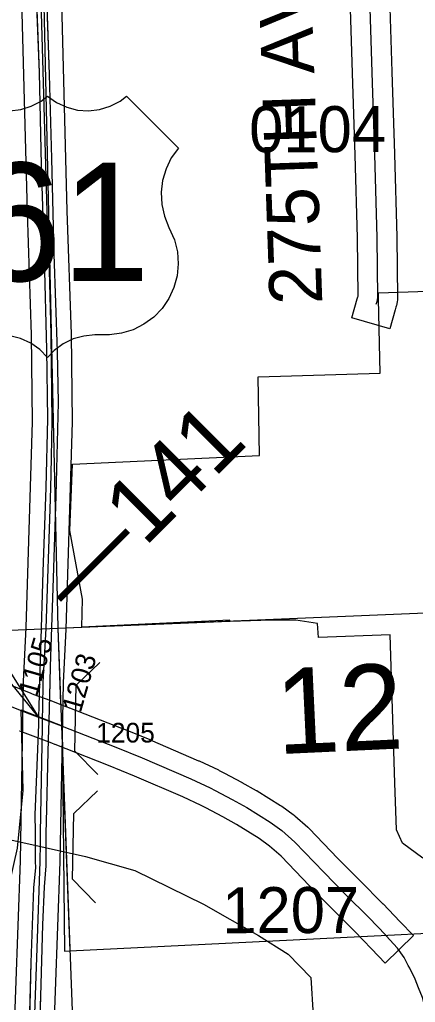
# Model space of a CAD drawing. Extents: x 128.7 to 185.5, y -21.4 to 12.6.
# Drawn here: x 151.156 to 151.757, y -8.747 to -7.251 of the extents above; entities that cross this region are included whole.
import ezdxf

# ---------------------------------------------------------------- set-up
doc = ezdxf.new("R2010")
doc.units = 0
for name, color, linetype in [('tdCoCityStreetMajor', 7, 'Continuous'), ('tdCoCorpBndry', 7, 'Continuous'), ('tdCoDivCarto', 7, 'Continuous'), ('tdCoHydroRiver', 7, 'Continuous'), ('tdCoPriCL', 7, 'Continuous'), ('tdCoPriDiv', 7, 'Continuous'), ('tdCoPrimary', 7, 'Continuous'), ('tdCoSecRdNmbr', 7, 'Continuous'), ('tdCoSecRdTxt', 7, 'Continuous'), ('tdCoSecRteBand', 7, 'Continuous'), ('tdCoSecRteCL', 7, 'Continuous'), ('tdCoSectLine', 7, 'Continuous'), ('tdCoSectLinePart', 7, 'Continuous'), ('tdCoSectNmbr', 7, 'Continuous'), ('tdCoShieldUsRte', 7, 'Continuous'), ('tdCoStrucDivPri', 7, 'Continuous'), ('tdCoStrucPriMaintName', 7, 'Continuous'), ('tdCoSurfAsphalt', 7, 'Continuous'), ('tdCoSurfGravel', 7, 'Continuous'), ('tdStHwyPriRefPost1', 7, 'Continuous')]:
    doc.layers.add(name, color=color, linetype=linetype)

msp = doc.modelspace()

# ---------------------------------------------------------------- linework, layer by layer
at = {"layer": 'tdCoCityStreetMajor'}
msp.add_lwpolyline([(151.7671, -8.9262), (151.768, -8.9191), (151.7702, -8.9109), (151.7737, -8.8995), (151.7772, -8.8867), (151.7796, -8.8783), (151.779, -8.8627), (151.7774, -8.8133), (151.7764, -8.7894), (151.7758, -8.776), (151.7742, -8.7652), (151.7715, -8.7525), (151.7682, -8.7402), (151.7623, -8.7253), (151.7569, -8.712), (151.7489, -8.6955), (151.7465, -8.6911), (151.7403, -8.6792), (151.7302, -8.6651), (151.7132, -8.6461), (151.7123, -8.6452)], dxfattribs=at)
at = {"layer": 'tdCoCorpBndry'}
for points in [[(151.7688, -8.5277), (151.7376, -8.5053), (151.7287, -8.4847), (151.7264, -8.413), (151.7193, -8.188), (151.61, -8.1921), (151.6087, -8.1708), (151.5755, -8.1656), (151.5381, -8.1658), (151.4756, -8.1676), (151.4755, -8.1658), (151.2501, -8.1765), (151.2512, -8.1338), (151.2322, -8.0289), (151.2358, -7.9279), (151.5203, -7.9149), (151.5181, -7.7952), (151.7037, -7.7897), (151.7013, -7.6766), (151.7011, -7.6673), (151.9564, -7.6586)], [(151.1472, -8.8755), (151.1314, -8.674), (151.1268, -8.6261), (151.1526, -8.5129), (151.1609, -8.4251), (151.158, -8.3022), (151.2204, -8.3263), (151.2238, -8.6694), (151.2318, -8.669), (151.7153, -8.645), (151.776, -8.642)]]:
    msp.add_lwpolyline(points, dxfattribs=at)
at = {"layer": 'tdCoDivCarto'}
for p, q in [((151.1795, -7.181), (151.1852, -7.3317)), ((151.2012, -7.3347), (151.1965, -7.1998)), ((151.1852, -7.3317), (151.1886, -7.473)), ((151.2044, -7.4627), (151.2012, -7.3347)), ((151.2083, -7.6084), (151.2044, -7.4627)), ((151.1886, -7.473), (151.1928, -7.6143)), ((151.1928, -7.6143), (151.1967, -7.7537)), ((151.213, -7.7566), (151.2083, -7.6084)), ((151.1967, -7.7537), (151.1982, -7.8592)), ((151.2145, -7.8343), (151.213, -7.7566)), ((151.211, -7.9761), (151.2145, -7.8343)), ((151.1982, -7.8592), (151.1953, -7.9638)), ((151.1953, -7.9638), (151.1911, -8.092)), ((151.2069, -8.1014), (151.211, -7.9761)), ((151.1911, -8.092), (151.1871, -8.2116)), ((151.2024, -8.236), (151.2069, -8.1014)), ((151.1871, -8.2116), (151.1858, -8.2598)), ((151.2018, -8.2607), (151.2024, -8.236)), ((151.1858, -8.2598), (151.1848, -8.297)), ((151.2008, -8.3002), (151.2018, -8.2607)), ((151.1848, -8.297), (151.1844, -8.3124)), ((151.2004, -8.3191), (151.2008, -8.3002)), ((151.1844, -8.3133), (151.1842, -8.3221)), ((151.1844, -8.3124), (151.1844, -8.3133)), ((151.1844, -8.3124), (151.1844, -8.3133)), ((151.1841, -8.3244), (151.1787, -8.4622)), ((151.1842, -8.3221), (151.1841, -8.3244)), ((151.1992, -8.3655), (151.2001, -8.3315)), ((151.2001, -8.3315), (151.2003, -8.3198)), ((151.2003, -8.3198), (151.2004, -8.3193)), ((151.2004, -8.3193), (151.2004, -8.3191)), ((151.1963, -8.4733), (151.1992, -8.3655)), ((151.1787, -8.4622), (151.179, -8.4876)), ((151.1961, -8.4887), (151.1963, -8.4733)), ((151.179, -8.4876), (151.1794, -8.529)), ((151.1958, -8.5297), (151.1961, -8.4887)), ((151.1795, -8.5423), (151.1768, -8.5731)), ((151.1794, -8.529), (151.1794, -8.533)), ((151.1794, -8.533), (151.1795, -8.5423)), ((151.1935, -8.5717), (151.1958, -8.5396)), ((151.1958, -8.5335), (151.1958, -8.5297)), ((151.1958, -8.5396), (151.1958, -8.5335)), ((151.1908, -8.6294), (151.1935, -8.5717)), ((151.1768, -8.5731), (151.1728, -8.6866)), ((151.1876, -8.7381), (151.1908, -8.6294)), ((151.1728, -8.6866), (151.1694, -8.8173)), ((151.1837, -8.8784), (151.1876, -8.7381))]:
    msp.add_line(p, q, dxfattribs=at)
for points in [[(151.1694, -6.8333), (151.1726, -6.9366), (151.1758, -7.0461), (151.1795, -7.181), (151.1852, -7.3317), (151.1886, -7.473), (151.1928, -7.6143), (151.1967, -7.7537), (151.1982, -7.8592), (151.1953, -7.9638), (151.1911, -8.092), (151.1871, -8.2116), (151.1858, -8.2598)], [(151.1694, -6.8333), (151.1726, -6.9366), (151.1758, -7.0461), (151.1795, -7.181), (151.1852, -7.3317), (151.1886, -7.473), (151.1928, -7.6143), (151.1967, -7.7537), (151.1982, -7.8592), (151.1953, -7.9638), (151.1911, -8.092), (151.1871, -8.2116), (151.1858, -8.2598)], [(151.1694, -6.8333), (151.1726, -6.9366), (151.1758, -7.0461), (151.1795, -7.181), (151.1852, -7.3317), (151.1886, -7.473), (151.1928, -7.6143), (151.1967, -7.7537), (151.1982, -7.8592), (151.1953, -7.9638), (151.1911, -8.092), (151.1871, -8.2116), (151.1858, -8.2598)], [(151.2018, -8.2602), (151.2024, -8.236), (151.2069, -8.1014), (151.211, -7.9761), (151.2145, -7.8343), (151.213, -7.7566), (151.2083, -7.6084), (151.2044, -7.4627), (151.2012, -7.3347), (151.1965, -7.1998), (151.1935, -7.0733), (151.1886, -6.9337), (151.1876, -6.8946)], [(151.2018, -8.2607), (151.2024, -8.236), (151.2069, -8.1014), (151.211, -7.9761), (151.2145, -7.8343), (151.213, -7.7566), (151.2083, -7.6084), (151.2044, -7.4627), (151.2012, -7.3347), (151.1965, -7.1998), (151.1935, -7.0733), (151.1886, -6.9337), (151.1876, -6.8951)], [(151.2018, -8.2607), (151.2024, -8.236), (151.2069, -8.1014), (151.211, -7.9761), (151.2145, -7.8343), (151.213, -7.7566), (151.2083, -7.6084), (151.2044, -7.4627), (151.2012, -7.3347), (151.1965, -7.1998), (151.1935, -7.0733), (151.1886, -6.9337), (151.1876, -6.8951)], [(151.1858, -8.2598), (151.1848, -8.297), (151.1844, -8.3124)], [(151.1858, -8.2598), (151.1848, -8.297), (151.1844, -8.3124)], [(151.1858, -8.2598), (151.1848, -8.297), (151.1844, -8.3124)], [(151.2004, -8.3186), (151.2008, -8.3002), (151.2018, -8.2602)], [(151.2004, -8.3191), (151.2008, -8.3002), (151.2018, -8.2607)], [(151.2004, -8.3191), (151.2008, -8.3002), (151.2018, -8.2607)], [(151.1844, -8.3133), (151.1842, -8.3221), (151.1841, -8.3244), (151.1787, -8.4622), (151.179, -8.4876), (151.1794, -8.529), (151.1794, -8.533)], [(151.1844, -8.3133), (151.1842, -8.3221), (151.1841, -8.3244), (151.1787, -8.4622), (151.179, -8.4876), (151.1794, -8.529), (151.1794, -8.533)], [(151.1844, -8.3133), (151.1842, -8.3221), (151.1841, -8.3244), (151.1787, -8.4622), (151.179, -8.4876), (151.1794, -8.529), (151.1794, -8.533)], [(151.1844, -8.3124), (151.1844, -8.3133)], [(151.1844, -8.3124), (151.1844, -8.3133)], [(151.1958, -8.533), (151.1958, -8.5297), (151.1961, -8.4887), (151.1963, -8.4733), (151.1992, -8.3655), (151.2001, -8.3315), (151.2004, -8.3193)], [(151.1958, -8.5335), (151.1958, -8.5297), (151.1961, -8.4887), (151.1963, -8.4733), (151.1992, -8.3655), (151.2001, -8.3315), (151.2003, -8.3198)], [(151.1958, -8.5335), (151.1958, -8.5297), (151.1961, -8.4887), (151.1963, -8.4733), (151.1992, -8.3655), (151.2001, -8.3315), (151.2003, -8.3198)], [(151.2003, -8.3198), (151.2004, -8.3193), (151.2004, -8.3191)], [(151.2003, -8.3198), (151.2004, -8.3193), (151.2004, -8.3191)], [(151.2004, -8.3193), (151.2004, -8.3186)], [(151.1794, -8.533), (151.1795, -8.5423), (151.1768, -8.5731), (151.1728, -8.6866), (151.1694, -8.8173), (151.1647, -8.947), (151.1637, -8.9883)], [(151.1794, -8.533), (151.1795, -8.5423), (151.1768, -8.5731), (151.1728, -8.6866), (151.1694, -8.8173), (151.1647, -8.947), (151.1637, -8.9883)], [(151.1794, -8.533), (151.1795, -8.5423), (151.1768, -8.5731), (151.1728, -8.6866), (151.1694, -8.8173), (151.1647, -8.947), (151.1637, -8.9883)], [(151.1822, -8.9271), (151.1837, -8.8784), (151.1876, -8.7381), (151.1908, -8.6294), (151.1935, -8.5717), (151.1958, -8.5396), (151.1958, -8.533)], [(151.1822, -8.9276), (151.1837, -8.8784), (151.1876, -8.7381), (151.1908, -8.6294), (151.1935, -8.5717), (151.1958, -8.5396), (151.1958, -8.5335)], [(151.1822, -8.9276), (151.1837, -8.8784), (151.1876, -8.7381), (151.1908, -8.6294), (151.1935, -8.5717), (151.1958, -8.5396), (151.1958, -8.5335)]]:
    msp.add_lwpolyline(points, dxfattribs=at)
at = {"layer": 'tdCoHydroRiver'}
msp.add_lwpolyline([(151.1333, -8.498), (151.2558, -8.5254), (151.3307, -8.5465), (151.435, -8.5982), (151.5187, -8.6458), (151.5639, -8.6742), (151.5983, -8.7094), (151.6018, -8.7676)], dxfattribs=at)
at = {"layer": 'tdCoPriCL'}
msp.add_lwpolyline([(151.1688, -9.1191), (151.1698, -9.081), (151.1696, -9.0507), (151.172, -8.9886), (151.1727, -8.9268), (151.1752, -8.8644), (151.1824, -8.665), (151.1867, -8.5329), (151.1867, -8.529), (151.1871, -8.5098), (151.1875, -8.4894), (151.1904, -8.3282), (151.1906, -8.3149), (151.1909, -8.2996), (151.1916, -8.2599), (151.1958, -8.1781), (151.2023, -7.9812), (151.2035, -7.944), (151.2053, -7.8636), (151.2038, -7.7308), (151.2008, -7.6332), (151.1975, -7.5435), (151.1885, -7.2232)], dxfattribs=at)
at = {"layer": 'tdCoPriDiv'}
for points in [[(151.2829, -10.2902), (151.2686, -10.1968), (151.2623, -10.1448), (151.2454, -10.0415), (151.2238, -9.8826), (151.2125, -9.82), (151.2042, -9.7536), (151.1772, -9.5825), (151.1578, -9.4456), (151.158, -9.4466), (151.1447, -9.3629), (151.1369, -9.3035), (151.134, -9.2119), (151.1389, -9.1177), (151.1396, -9.0502), (151.1427, -8.926), (151.1567, -8.5322), (151.1616, -8.2589), (151.1658, -8.1769), (151.1753, -7.8635), (151.1738, -7.7314), (151.1675, -7.5445), (151.1566, -7.1267)], [(151.2165, -7.1253), (151.2275, -7.5425), (151.2338, -7.7302), (151.2353, -7.8638), (151.2257, -8.1794), (151.2216, -8.2609), (151.2167, -8.5337), (151.2027, -8.9275), (151.1996, -9.0512), (151.1988, -9.1204), (151.1941, -9.2128), (151.1967, -9.298), (151.204, -9.3542), (151.2263, -9.5013), (151.2637, -9.7454), (151.2719, -9.8114), (151.2831, -9.8732), (151.3048, -10.0325), (151.3217, -10.1369), (151.3281, -10.1883), (151.3401, -10.2666)]]:
    msp.add_lwpolyline(points, dxfattribs=at)
at = {"layer": 'tdCoPrimary'}
msp.add_line((151.1844, -8.3124), (151.1844, -8.3133), dxfattribs=at)
msp.add_line((151.1844, -8.3124), (151.1844, -8.3133), dxfattribs=at)
for points in [[(151.1694, -6.8333), (151.1726, -6.9366), (151.1758, -7.0461), (151.1795, -7.181), (151.1852, -7.3317), (151.1886, -7.473), (151.1928, -7.6143), (151.1967, -7.7537), (151.1982, -7.8592), (151.1953, -7.9638), (151.1911, -8.092), (151.1871, -8.2116), (151.1858, -8.2598)], [(151.1694, -6.8333), (151.1726, -6.9366), (151.1758, -7.0461), (151.1795, -7.181), (151.1852, -7.3317), (151.1886, -7.473), (151.1928, -7.6143), (151.1967, -7.7537), (151.1982, -7.8592), (151.1953, -7.9638), (151.1911, -8.092), (151.1871, -8.2116), (151.1858, -8.2598)], [(151.2018, -8.2607), (151.2024, -8.236), (151.2069, -8.1014), (151.211, -7.9761), (151.2145, -7.8343), (151.213, -7.7566), (151.2083, -7.6084), (151.2044, -7.4627), (151.2012, -7.3347), (151.1965, -7.1998), (151.1935, -7.0733), (151.1886, -6.9337), (151.1876, -6.8951)], [(151.2018, -8.2607), (151.2024, -8.236), (151.2069, -8.1014), (151.211, -7.9761), (151.2145, -7.8343), (151.213, -7.7566), (151.2083, -7.6084), (151.2044, -7.4627), (151.2012, -7.3347), (151.1965, -7.1998), (151.1935, -7.0733), (151.1886, -6.9337), (151.1876, -6.8951)], [(151.1795, -7.181), (151.1852, -7.3317), (151.1886, -7.473), (151.1928, -7.6143), (151.1967, -7.7537), (151.1982, -7.8592), (151.1953, -7.9638), (151.1911, -8.092), (151.1871, -8.2116), (151.1858, -8.2598), (151.1848, -8.297), (151.1844, -8.3124), (151.1844, -8.3133), (151.1842, -8.3221), (151.1841, -8.3244), (151.1787, -8.4622), (151.179, -8.4876), (151.1794, -8.529), (151.1794, -8.533), (151.1795, -8.5423), (151.1768, -8.5731), (151.1728, -8.6866), (151.1694, -8.8173)], [(151.1837, -8.8784), (151.1876, -8.7381), (151.1908, -8.6294), (151.1935, -8.5717), (151.1958, -8.5396), (151.1958, -8.5335), (151.1958, -8.5297), (151.1961, -8.4887), (151.1963, -8.4733), (151.1992, -8.3655), (151.2001, -8.3315), (151.2003, -8.3198), (151.2004, -8.3193), (151.2004, -8.3191), (151.2008, -8.3002), (151.2018, -8.2607), (151.2024, -8.236), (151.2069, -8.1014), (151.211, -7.9761), (151.2145, -7.8343), (151.213, -7.7566), (151.2083, -7.6084), (151.2044, -7.4627), (151.2012, -7.3347), (151.1965, -7.1998)], [(151.1858, -8.2598), (151.1848, -8.297), (151.1844, -8.3124)], [(151.1858, -8.2598), (151.1848, -8.297), (151.1844, -8.3124)], [(151.2004, -8.3191), (151.2008, -8.3002), (151.2018, -8.2607)], [(151.2004, -8.3191), (151.2008, -8.3002), (151.2018, -8.2607)], [(151.1844, -8.3133), (151.1842, -8.3221), (151.1841, -8.3244), (151.1787, -8.4622), (151.179, -8.4876), (151.1794, -8.529), (151.1794, -8.533)], [(151.1844, -8.3133), (151.1842, -8.3221), (151.1841, -8.3244), (151.1787, -8.4622), (151.179, -8.4876), (151.1794, -8.529), (151.1794, -8.533)], [(151.1958, -8.5335), (151.1958, -8.5297), (151.1961, -8.4887), (151.1963, -8.4733), (151.1992, -8.3655), (151.2001, -8.3315), (151.2003, -8.3198)], [(151.1958, -8.5335), (151.1958, -8.5297), (151.1961, -8.4887), (151.1963, -8.4733), (151.1992, -8.3655), (151.2001, -8.3315), (151.2003, -8.3198)], [(151.2003, -8.3198), (151.2004, -8.3193), (151.2004, -8.3191)], [(151.2003, -8.3198), (151.2004, -8.3193), (151.2004, -8.3191)], [(151.1794, -8.533), (151.1795, -8.5423), (151.1768, -8.5731), (151.1728, -8.6866), (151.1694, -8.8173), (151.1647, -8.947), (151.1637, -8.9883)], [(151.1794, -8.533), (151.1795, -8.5423), (151.1768, -8.5731), (151.1728, -8.6866), (151.1694, -8.8173), (151.1647, -8.947), (151.1637, -8.9883)], [(151.1822, -8.9276), (151.1837, -8.8784), (151.1876, -8.7381), (151.1908, -8.6294), (151.1935, -8.5717), (151.1958, -8.5396), (151.1958, -8.5335)], [(151.1822, -8.9276), (151.1837, -8.8784), (151.1876, -8.7381), (151.1908, -8.6294), (151.1935, -8.5717), (151.1958, -8.5396), (151.1958, -8.5335)]]:
    msp.add_lwpolyline(points, dxfattribs=at)
at = {"layer": 'tdCoSecRteBand'}
for points in [[(151.7182, -7.2164), (151.7216, -7.3309), (151.7258, -7.4558), (151.7258, -7.4559), (151.7258, -7.456), (151.7293, -7.582), (151.7293, -7.5823), (151.7293, -7.5826), (151.7302, -7.6748), (151.7302, -7.6779), (151.7296, -7.6811), (151.7285, -7.6865), (151.7282, -7.6877), (151.7279, -7.6889), (151.7267, -7.693), (151.7184, -7.7218), (151.6607, -7.7051), (151.6691, -7.6763), (151.6699, -7.6733), (151.6702, -7.6722), (151.6693, -7.5834), (151.6659, -7.4578), (151.6617, -7.3328), (151.6617, -7.3328), (151.6617, -7.3327), (151.6582, -7.218)], [(151.1213, -8.2565), (151.169, -8.2753), (151.1773, -8.2786), (151.2013, -8.2876), (151.2259, -8.2968), (151.2261, -8.2969), (151.2263, -8.297), (151.2311, -8.2989), (151.2311, -8.2989), (151.2311, -8.2989), (151.2314, -8.299), (151.3129, -8.3309), (151.3131, -8.331), (151.3134, -8.3311), (151.3534, -8.3475), (151.3537, -8.3476), (151.3539, -8.3477), (151.4277, -8.3796), (151.4281, -8.3797), (151.4285, -8.3799), (151.4578, -8.3935), (151.4585, -8.3939), (151.4592, -8.3943), (151.467, -8.3984), (151.4931, -8.4123), (151.4934, -8.4124), (151.4936, -8.4126), (151.5155, -8.4248), (151.5161, -8.4251), (151.5167, -8.4255), (151.5523, -8.4477), (151.5532, -8.4482), (151.5541, -8.4488), (151.5718, -8.4617), (151.5729, -8.4625), (151.574, -8.4634), (151.5939, -8.4808), (151.5949, -8.4817), (151.5958, -8.4826), (151.6396, -8.5283), (151.6727, -8.562), (151.7079, -8.5974), (151.7081, -8.5975), (151.7082, -8.5977), (151.7339, -8.6243), (151.7548, -8.6459), (151.7116, -8.6876), (151.6908, -8.666), (151.6652, -8.6395), (151.6301, -8.6042), (151.63, -8.6041), (151.6299, -8.6041), (151.5966, -8.5702), (151.5965, -8.5701), (151.5964, -8.5699), (151.5535, -8.5251), (151.5355, -8.5095), (151.5198, -8.4981), (151.4856, -8.4768), (151.4646, -8.4651), (151.4388, -8.4514), (151.4317, -8.4476), (151.4036, -8.4345), (151.3304, -8.4029), (151.2908, -8.3867), (151.2095, -8.3549), (151.2095, -8.3549), (151.2095, -8.3549), (151.2093, -8.3548), (151.2046, -8.3529), (151.1802, -8.3437), (151.156, -8.3346), (151.1558, -8.3345), (151.1556, -8.3345)]]:
    msp.add_lwpolyline(points, dxfattribs=at)
at = {"layer": 'tdCoSecRteCL'}
for points in [[(151.6979, -7.6847), (151.6991, -7.6805), (151.7002, -7.6751), (151.6993, -7.5829), (151.6959, -7.4568), (151.6917, -7.3318), (151.6882, -7.2171), (151.6875, -7.1757), (151.6882, -7.1678), (151.6897, -7.1592), (151.6934, -7.1535), (151.6984, -7.1483), (151.6991, -7.1476), (151.7088, -7.1397), (151.7189, -7.1304), (151.7275, -7.1232), (151.7369, -7.1161)], [(151.1099, -8.2842), (151.158, -8.3032), (151.1665, -8.3065), (151.1907, -8.3157), (151.2153, -8.3249), (151.2202, -8.3268), (151.2204, -8.3269), (151.302, -8.3588), (151.342, -8.3753), (151.4158, -8.4071), (151.4451, -8.4207), (151.4529, -8.4249), (151.479, -8.4388), (151.5009, -8.451), (151.5365, -8.4732), (151.5542, -8.486), (151.5742, -8.5034), (151.6181, -8.5492), (151.6513, -8.5831), (151.6866, -8.6185), (151.7123, -8.6452)]]:
    msp.add_lwpolyline(points, dxfattribs=at)
at = {"layer": 'tdCoSectLine'}
for points in [[(151.1915, -7.1834), (151.2135, -8.178)], [(151.2135, -8.178), (152.2223, -8.1359)], [(150.2118, -8.2199), (151.2135, -8.178)], [(151.2135, -8.178), (151.2512, -9.1802)]]:
    msp.add_lwpolyline(points, dxfattribs=at)
at = {"layer": 'tdCoSectLinePart'}
for points in [[(151.1915, -7.1834), (151.2135, -8.178)], [(151.2135, -8.178), (151.2497, -8.1765), (151.4752, -8.1671)], [(150.9967, -8.1871), (151.2135, -8.178)], [(151.2135, -8.178), (151.2178, -8.2932)], [(151.2204, -8.3613), (151.232, -8.669)]]:
    msp.add_lwpolyline(points, dxfattribs=at)
at = {"layer": 'tdCoShieldUsRte'}
msp.add_lwpolyline([(151.1405, -7.39), (151.1573, -7.388), (151.1734, -7.383), (151.1884, -7.3752), (151.1981, -7.3679), (151.2119, -7.3777), (151.2272, -7.3847), (151.2436, -7.3889), (151.2605, -7.39), (151.2773, -7.388), (151.2934, -7.383), (151.3084, -7.3752), (151.3181, -7.3679), (151.397, -7.4468), (151.3862, -7.4618), (151.3782, -7.4783), (151.373, -7.496), (151.3709, -7.5142), (151.3718, -7.5326), (151.3758, -7.5506), (151.3827, -7.5676), (151.3911, -7.5867), (151.3955, -7.6046), (151.3969, -7.6229), (151.3951, -7.6412), (151.3903, -7.659), (151.3827, -7.6757), (151.3723, -7.6909), (151.3595, -7.7042), (151.3447, -7.7151), (151.3283, -7.7234), (151.3107, -7.7289), (151.2925, -7.7313), (151.2834, -7.7314), (151.27, -7.7314), (151.2532, -7.733), (151.2369, -7.7375), (151.2217, -7.745), (151.2082, -7.7551), (151.1981, -7.7657), (151.1863, -7.7536), (151.1725, -7.7438), (151.1571, -7.7368), (151.1408, -7.7326)], dxfattribs=at)
at = {"layer": 'tdCoStrucDivPri'}
for points in [[(151.2744, -8.4008), (151.2397, -8.3648), (151.2416, -8.2648), (151.2776, -8.2301)], [(151.2709, -8.5961), (151.2362, -8.5601), (151.238, -8.4601), (151.274, -8.4254)]]:
    msp.add_lwpolyline(points, dxfattribs=at)
at = {"layer": 'tdCoStrucPriMaintName'}
msp.add_lwpolyline([(150.8196, -7.7318), (151.1835, -8.312), (150.8056, -7.8469)], dxfattribs=at)
msp.add_lwpolyline([(150.8196, -7.7318), (151.1835, -8.312), (150.8056, -7.8469)], dxfattribs=at)
msp.add_lwpolyline([(150.8196, -7.7318), (151.1835, -8.312), (150.8056, -7.8469)], dxfattribs=at)
at = {"layer": 'tdCoSurfAsphalt'}
msp.add_lwpolyline([(151.1099, -8.2842), (151.158, -8.3032), (151.1665, -8.3065), (151.1907, -8.3157), (151.2153, -8.3249), (151.2202, -8.3268), (151.2204, -8.3269), (151.302, -8.3588), (151.342, -8.3753), (151.4158, -8.4071), (151.4451, -8.4207), (151.4529, -8.4249), (151.479, -8.4388), (151.5009, -8.451), (151.5365, -8.4732), (151.5542, -8.486), (151.5742, -8.5034), (151.6181, -8.5492), (151.6513, -8.5831), (151.6866, -8.6185), (151.7123, -8.6452)], dxfattribs=at)
at = {"layer": 'tdCoSurfGravel'}
msp.add_lwpolyline([(151.6979, -7.6847), (151.6991, -7.6805), (151.7002, -7.6751), (151.6993, -7.5829), (151.6959, -7.4568), (151.6917, -7.3318), (151.6882, -7.2171), (151.6875, -7.1757), (151.6882, -7.1678), (151.6897, -7.1592), (151.6934, -7.1535), (151.6984, -7.1483)], dxfattribs=at)

# ---------------------------------------------------------------- texts
at = {"layer": 'tdCoSecRdNmbr'}
for s, height, rotation, p in [('0104', 0.07, 0.1149, (151.5047, -7.4533)), ('1105', 0.03, 74.1129, (151.182, -8.2829)), ('1203', 0.03, 74.1129, (151.2485, -8.3077)), ('1205', 0.03, 0.1147, (151.272, -8.352)), ('1207', 0.07, 0.1148, (151.4638, -8.6422))]:
    msp.add_text(s, height=height, rotation=rotation, dxfattribs=at).set_placement(p)
at = {"layer": 'tdCoSecRdTxt'}
msp.add_text('275TH AVE', height=0.08, rotation=92, dxfattribs=at).set_placement((151.616, -7.6838))
at = {"layer": 'tdCoSectNmbr'}
msp.add_text('12', height=0.13, rotation=2.6675, dxfattribs=at).set_placement((151.5479, -8.3697))
at = {"layer": 'tdCoShieldUsRte'}
msp.add_text('61', height=0.18, dxfattribs=at).set_placement((151.0857, -7.6492))
at = {"layer": 'tdStHwyPriRefPost1'}
msp.add_text('‒‒141', height=0.1, rotation=45, dxfattribs=at).set_placement((151.2411, -8.1603))

doc.saveas('drawing.dxf')
